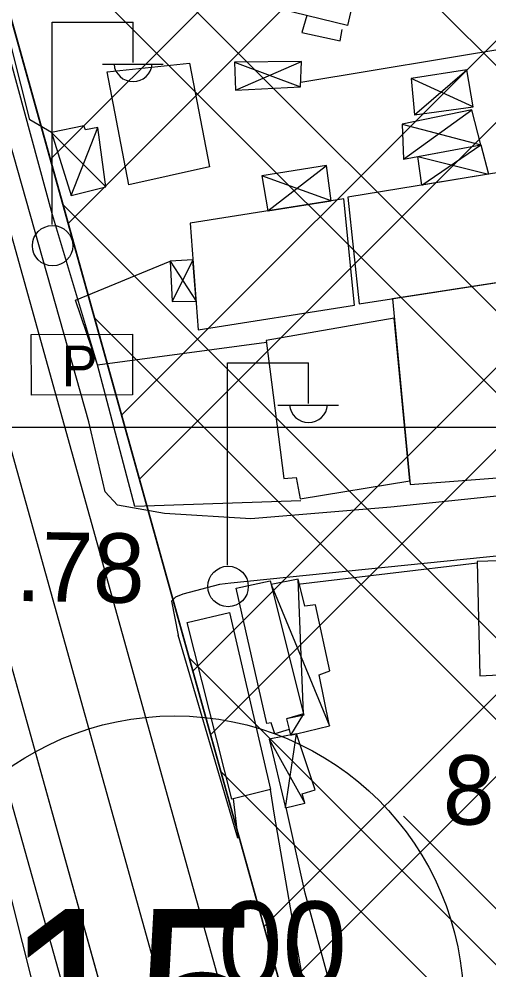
# Model space of a CAD drawing. Extents: x 417995 to 421451, y 4454518 to 4458015.
# Drawn here: x 420075.2 to 420115.9, y 4457660 to 4457742.2 of the extents above; entities that cross this region are included whole.
import ezdxf

# ---------------------------------------------------------------- set-up
doc = ezdxf.new("R2010")
doc.units = 0
for name, color, linetype in [('ADAKENARI', 7, 'Continuous'), ('B_Agirlik_kontrol_ist', 7, 'Continuous'), ('B_Kapi', 7, 'Continuous'), ('B_Mesken', 7, 'Continuous'), ('B_Sundurma', 7, 'Continuous'), ('B_Ticari', 7, 'Continuous'), ('KALDIRIM_FAT', 7, 'Continuous'), ('KD_DAIRE', 7, 'Continuous'), ('KD_YGEN', 7, 'Continuous'), ('PL_AYA_PARK_DINLENME', 7, 'Continuous'), ('PL_K_DEPOLAMA', 7, 'Continuous'), ('S_Elektrik_Diregi', 7, 'Continuous'), ('S_Pano', 7, 'Continuous'), ('Sinir_Cit_bir_taraf', 7, 'Continuous'), ('Sinir_Duvar_tek_tarafa_ait', 7, 'Continuous'), ('Sinir_Tel_bir_taraf', 7, 'Continuous'), ('SN_TR_SIVILASMA', 7, 'Continuous'), ('SN_TR_TASKIN', 7, 'Continuous'), ('TRFAT_DEPOLAMA', 7, 'Continuous'), ('Y_Kot_Noktasi', 7, 'Continuous'), ('Y_Yol_Kotu', 7, 'Continuous'), ('Yol_Kaldirim_kenari_bordurtasi', 7, 'Continuous'), ('Yol_Sose', 7, 'Continuous')]:
    doc.layers.add(name, color=color, linetype=linetype)

msp = doc.modelspace()

# ---------------------------------------------------------------- linework, layer by layer
at = {"layer": 'ADAKENARI'}
for p, q in [((420118.177, 4457585.605), (420067.25, 4457768.41)), ((420131.539, 4457481.746), (420052.8, 4457764.385))]:
    msp.add_line(p, q, dxfattribs=at)
at = {"layer": 'B_Agirlik_kontrol_ist'}
msp.add_lwpolyline([(420089.778, 4457690.023), (420093.448, 4457690.888), (420096.996, 4457675.568), (420093.649, 4457674.741)], close=True, dxfattribs=at)
at = {"layer": 'B_Kapi'}
msp.add_lwpolyline([(420099.977, 4457666.598), (420098.339, 4457674.018)], dxfattribs=at)
at = {"layer": 'B_Mesken'}
for points in [[(420094.84, 4457755.356), (420106.378, 4457752.386), (420105.544, 4457749.466), (420106.378, 4457749.306), (420105.567, 4457745.865), (420104.647, 4457746.069), (420103.658, 4457741.654), (420093.235, 4457744.213), (420094.432, 4457749.198), (420093.275, 4457749.562)], [(420103.683, 4457726.822), (420104.665, 4457717.573), (420118.088, 4457719.657), (420117.075, 4457728.988)], [(420103.32, 4457726.659), (420090.02, 4457724.567), (420090.734, 4457715.334), (420104.239, 4457717.465)], [(420107.53, 4457718.018), (420109.07, 4457701.955), (420118.886, 4457702.707), (420117.421, 4457715.386), (420118.079, 4457715.547), (420117.629, 4457719.586)], [(420107.689, 4457716.358), (420096.607, 4457714.407), (420098.14, 4457702.468), (420099.2, 4457702.573), (420099.566, 4457700.719), (420109.039, 4457702.27)]]:
    msp.add_lwpolyline(points, close=True, dxfattribs=at)
at = {"layer": 'B_Sundurma'}
for p, q in [((420093.946, 4457736.068), (420099.672, 4457738.548)), ((420093.88, 4457738.482), (420099.591, 4457736.346)), ((420109.444, 4457733.92), (420113.961, 4457737.833)), ((420114.53, 4457734.629), (420109.165, 4457737.087)), ((420108.494, 4457730.102), (420114.417, 4457734.351)), ((420079.738, 4457726.954), (420082.038, 4457732.827)), ((420108.369, 4457733.126), (420115.189, 4457731.342)), ((420082.74, 4457727.698), (420078.045, 4457732.417)), ((420110.068, 4457727.855), (420115.189, 4457731.342)), ((420109.742, 4457730.333), (420115.849, 4457728.789)), ((420096.764, 4457725.628), (420101.827, 4457729.545)), ((420102.237, 4457726.489), (420096.242, 4457728.662)), ((420088.311, 4457721.277), (420090.543, 4457717.808)), ((420090.267, 4457721.377), (420088.476, 4457717.78)), ((420097.04, 4457693.312), (420102.103, 4457681.081)), ((420099.829, 4457682.121), (420099.384, 4457693.764)), ((420099.829, 4457682.121), (420098.723, 4457680.283)), ((420098.273, 4457674.003), (420099.225, 4457680.379)), ((420096.878, 4457679.932), (420099.966, 4457674.383))]:
    msp.add_line(p, q, dxfattribs=at)
for points in [[(420093.88, 4457738.482), (420093.946, 4457736.068), (420099.591, 4457736.346), (420099.672, 4457738.548)], [(420109.444, 4457733.92), (420114.53, 4457734.629), (420113.961, 4457737.833), (420109.165, 4457737.087)], [(420108.369, 4457733.126), (420108.494, 4457730.102), (420115.189, 4457731.342), (420114.417, 4457734.351)], [(420079.738, 4457726.954), (420082.74, 4457727.698), (420082.038, 4457732.827), (420080.968, 4457732.646), (420080.834, 4457732.988), (420078.045, 4457732.417)], [(420110.068, 4457727.855), (420109.742, 4457730.333), (420115.189, 4457731.342), (420115.849, 4457728.789)], [(420096.764, 4457725.628), (420102.237, 4457726.489), (420101.827, 4457729.545), (420096.242, 4457728.662)], [(420090.267, 4457721.377), (420088.311, 4457721.277), (420088.476, 4457717.78), (420090.543, 4457717.808)], [(420097.04, 4457693.312), (420099.829, 4457682.121), (420098.358, 4457681.699), (420098.6, 4457680.77), (420098.723, 4457680.283), (420099.225, 4457680.379), (420102.103, 4457681.081), (420101.191, 4457685.495), (420102.117, 4457685.845), (420100.877, 4457691.549), (420099.967, 4457691.447), (420099.384, 4457693.764)], [(420096.878, 4457679.932), (420098.273, 4457674.003), (420099.966, 4457674.383), (420099.73, 4457675.215), (420100.854, 4457675.545), (420099.225, 4457680.379)]]:
    msp.add_lwpolyline(points, close=True, dxfattribs=at)
at = {"layer": 'B_Ticari'}
for points in [[(420114.873, 4457695.294), (420115.098, 4457685.4), (420121.106, 4457685.736), (420120.404, 4457695.46)], [(420094.006, 4457692.98), (420096.958, 4457693.638), (420099.858, 4457682.007), (420098.358, 4457681.699), (420098.6, 4457680.77), (420097.351, 4457680.389), (420097.05, 4457681.33), (420096.657, 4457681.277)]]:
    msp.add_lwpolyline(points, close=True, dxfattribs=at)
at = {"layer": 'KALDIRIM_FAT'}
for p, q in [((420141.12, 4457484.617), (420062.433, 4457767.068)), ((420136.33, 4457483.182), (420057.617, 4457765.726))]:
    msp.add_line(p, q, dxfattribs=at)
at = {"layer": 'KD_DAIRE'}
msp.add_circle((420088.697, 4457656.944), 25, dxfattribs=at)
at = {"layer": 'PL_AYA_PARK_DINLENME'}
msp.add_lwpolyline([(420179.341, 4457348.854), (420176.384, 4457362.9), (420174.264, 4457366.679), (420170.092, 4457372.117), (420164.313, 4457379.649), (420131.539, 4457481.746), (420052.8, 4457764.385), (420046.017, 4457788.733)], dxfattribs=at)
at = {"layer": 'PL_K_DEPOLAMA'}
msp.add_lwpolyline([(420061.634, 4457788.568), (420067.25, 4457768.41), (420118.177, 4457585.605), (420201.32, 4457588.43), (420240.328, 4457684.847), (420269.873, 4457786.367)], dxfattribs=at)
at = {"layer": 'S_Elektrik_Diregi'}
for p, q in [((420078.094, 4457724.449), (420078.094, 4457741.949)), ((420078.094, 4457741.949), (420085.094, 4457741.949)), ((420085.094, 4457738.449), (420085.094, 4457741.949)), ((420082.434, 4457738.309), (420087.684, 4457738.309)), ((420093.277, 4457694.973), (420093.277, 4457712.473)), ((420093.277, 4457712.473), (420100.277, 4457712.473)), ((420100.277, 4457708.973), (420100.277, 4457712.473)), ((420097.617, 4457708.833), (420102.867, 4457708.833))]:
    msp.add_line(p, q, dxfattribs=at)
for centre in [(420078.13, 4457722.614), (420093.313, 4457693.138)]:
    msp.add_circle(centre, 1.75, dxfattribs=at)
for centre in [(420085.095, 4457738.462), (420100.278, 4457708.986)]:
    msp.add_arc(centre, 1.658, 184.83843, 355.14641, dxfattribs=at)
at = {"layer": 'S_Pano'}
msp.add_lwpolyline([(420076.289, 4457714.938), (420085.039, 4457714.966), (420085.056, 4457709.716), (420076.306, 4457709.688)], close=True, dxfattribs=at)
at = {"layer": 'Sinir_Cit_bir_taraf'}
for points in [[(420089.987, 4457738.408), (420091.694, 4457729.423), (420084.727, 4457727.874), (420082.856, 4457737.659)], [(420082.856, 4457737.659), (420089.987, 4457738.408)]]:
    msp.add_lwpolyline(points, dxfattribs=at)
at = {"layer": 'Sinir_Duvar_tek_tarafa_ait'}
for points in [[(420100.136, 4457742.519), (420099.696, 4457741.056), (420103.008, 4457740.33), (420103.181, 4457741.318)], [(420099.623, 4457700.532), (420085.259, 4457700.044), (420082.008, 4457712.305), (420096.64, 4457714.271)], [(420099.342, 4457693.346), (420114.875, 4457695.19)], [(420074.13, 4457667.723), (420078.206, 4457651.563)], [(420103.107, 4457655.204), (420099.977, 4457666.598)]]:
    msp.add_lwpolyline(points, dxfattribs=at)
at = {"layer": 'Sinir_Tel_bir_taraf'}
for points in [[(420078.045, 4457732.417), (420076.162, 4457733.494), (420071.413, 4457752.261)], [(420108.868, 4457751.077), (420110.067, 4457752.198), (420117.895, 4457750.294), (420118.052, 4457739.796), (420099.605, 4457736.739)], [(420082.008, 4457712.305), (420080.102, 4457717.904), (420088.311, 4457721.277)]]:
    msp.add_lwpolyline(points, dxfattribs=at)
at = {"layer": 'SN_TR_SIVILASMA'}
msp.add_line((421282.055, 4456499.69), (420108.486, 4457673.259), dxfattribs=at)
at = {"layer": 'SN_TR_TASKIN'}
msp.add_line((420032.431, 4457706.904), (420132.431, 4457706.904), dxfattribs=at)
at = {"layer": 'TRFAT_DEPOLAMA'}
for p, q in [((420066.171, 4457788.52), (420220.026, 4457634.665)), ((420077.932, 4457730.065), (420135.653, 4457787.786)), ((420079.473, 4457724.535), (420142.65, 4457787.712)), ((420096.421, 4457663.701), (420219.618, 4457786.898)), ((420097.961, 4457658.17), (420226.615, 4457786.824)), ((420084.095, 4457707.944), (420147.847, 4457771.695)), ((420068.093, 4457765.385), (420213.916, 4457619.562)), ((420085.636, 4457702.413), (420147.847, 4457764.624)), ((420070.823, 4457755.584), (420211.879, 4457614.528)), ((420090.258, 4457685.822), (420153.516, 4457749.08)), ((420091.798, 4457680.292), (420160.587, 4457749.08)), ((420079.015, 4457726.179), (420205.769, 4457599.425)), ((420081.746, 4457716.377), (420203.732, 4457594.391)), ((420089.938, 4457686.972), (420188.901, 4457588.008)), ((420092.668, 4457677.17), (420182.063, 4457587.776))]:
    msp.add_line(p, q, dxfattribs=at)
at = {"layer": 'Yol_Kaldirim_kenari_bordurtasi'}
msp.add_lwpolyline([(420082.008, 4457712.305), (420078.13, 4457725.278), (420073.288, 4457743.023), (420069.441, 4457756.797), (420069.076, 4457759.034), (420069.28, 4457759.904), (420069.608, 4457761.222)], dxfattribs=at)
at = {"layer": 'Yol_Sose'}
msp.add_lwpolyline([(420087.803, 4457699.449), (420083.752, 4457700.167), (420082.672, 4457701.323), (420081.268, 4457707.391), (420070.769, 4457744.461), (420066.827, 4457758.225), (420067.257, 4457759.734), (420068.536, 4457760.843), (420068.845, 4457761.045), (420070.826, 4457761.503), (420075.488, 4457761.547), (420086.996, 4457758.442), (420106.732, 4457753.646), (420118.252, 4457750.696), (420118.563, 4457750.544), (420118.218, 4457728.053), (420119.032, 4457703.219), (420118.752, 4457701.175), (420107.397, 4457699.997), (420095.293, 4457698.995)], close=True, dxfattribs=at)
for points in [[(420166.823, 4457673.417), (420171.074, 4457696.939), (420170.826, 4457700.069), (420170.774, 4457700.725), (420170.336, 4457700.802), (420143.593, 4457698.585), (420123.902, 4457696.499), (420093.539, 4457693.429), (420092.575, 4457693.295), (420089.404, 4457692.482), (420088.755, 4457692.227), (420088.423, 4457691.878), (420088.99, 4457688.939)], [(420093.749, 4457674.765), (420094.147, 4457671.373), (420088.99, 4457688.939)], [(420072.805, 4457680.562), (420079.223, 4457657.81), (420083.399, 4457642.982), (420083.363, 4457642.228), (420083.284, 4457641.76), (420082.942, 4457641.324), (420086.403, 4457630.48), (420087.037, 4457629.522), (420090.574, 4457617.9), (420091.246, 4457617.734), (420092.602, 4457617.666), (420093.5, 4457617.507), (420098.144, 4457610.158), (420100.66, 4457600.948), (420102.389, 4457590.865), (420107.753, 4457576.162), (420111.384, 4457559.858)], [(420099.879, 4457658.65), (420097.315, 4457673.541), (420096.996, 4457675.568)]]:
    msp.add_lwpolyline(points, dxfattribs=at)

# ---------------------------------------------------------------- texts
at = {"layer": 'KD_YGEN'}
for s, height, p in [('00', 7.5, (420092.446, 4457658.397)), ('15', 15, (420074.041, 4457650.244))]:
    msp.add_text(s, height=height, dxfattribs=at).set_placement(p)
at = {"layer": 'S_Pano'}
msp.add_text('P', height=3.5, rotation=0.18258, dxfattribs=at).set_placement((420078.911, 4457710.459))
at = {"layer": 'Y_Kot_Noktasi'}
msp.add_text('86.35', height=6, rotation=359.00117, dxfattribs=at).set_placement((420111.872, 4457672.579))
at = {"layer": 'Y_Yol_Kotu'}
msp.add_text('85.78', height=6, rotation=359.00117, dxfattribs=at).set_placement((420065.973, 4457692.044))

doc.saveas('drawing.dxf')
